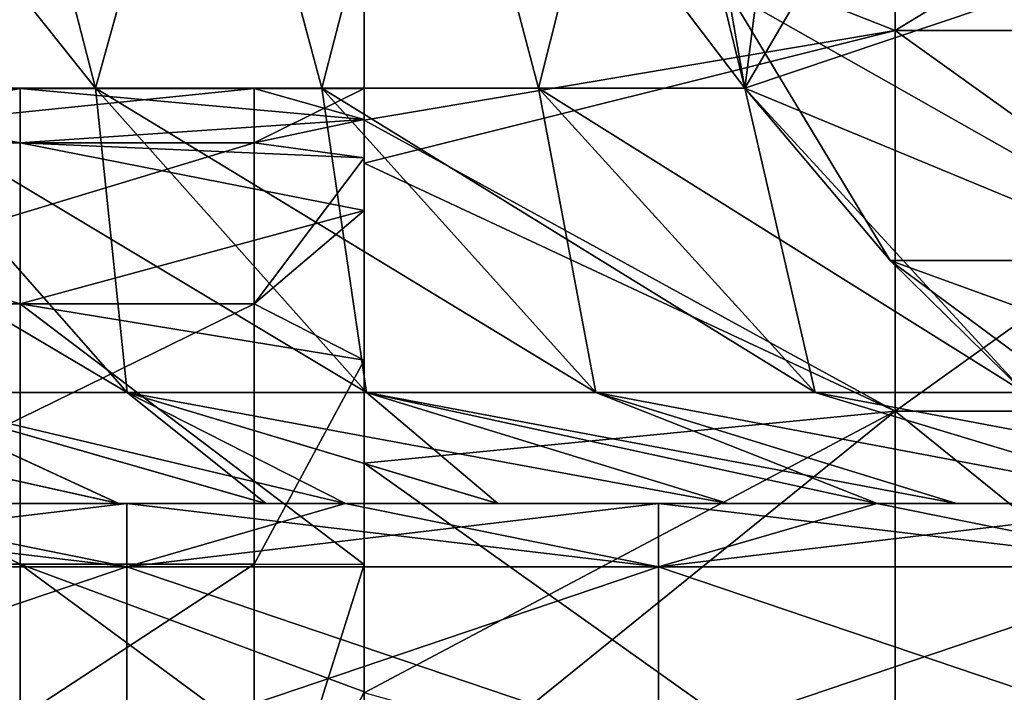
# Model space of a CAD drawing. Header units: inches. Extents: x -4.75 to 4.5, y 0 to 1.88.
# Tile 409 of 462: x 3.18 to 3.33, y 1.22 to 1.32. Entities that reach past the tile are written whole.
import ezdxf

# ---------------------------------------------------------------- set-up
doc = ezdxf.new("R2010")
doc.units = ezdxf.units.IN
doc.header["$LTSCALE"] = 101.851852
doc.header["$MEASUREMENT"] = 0
for name, color, linetype in [('114', 7, 'CONTINUOUS'), ('115', 7, 'CONTINUOUS'), ('116', 7, 'CONTINUOUS'), ('119', 7, 'CONTINUOUS'), ('120', 7, 'CONTINUOUS'), ('121', 7, 'CONTINUOUS'), ('4', 7, 'CONTINUOUS'), ('46', 7, 'CONTINUOUS'), ('5', 7, 'CONTINUOUS'), ('6', 7, 'CONTINUOUS'), ('61', 7, 'CONTINUOUS'), ('62', 7, 'CONTINUOUS')]:
    doc.layers.add(name, color=color, linetype=linetype)

msp = doc.modelspace()

# ---------------------------------------------------------------- linework, layer by layer
at = {"layer": '114', "color": 13, "linetype": 'Continuous', "true_color": 0xd67263}
for points in [[(3.19748, 1.25, 2.625), (3.15027, 1.25, 2.625), (3.1174, 1.24048, 2.67284), (3.19748, 1.25, 2.625)], [(3.19748, 1.24048, 2.67284), (3.19748, 1.25, 2.625), (3.1174, 1.24048, 2.67284), (3.19748, 1.24048, 2.67284)], [(3.27756, 1.25, 2.625), (3.23035, 1.25, 2.625), (3.19748, 1.24048, 2.67284), (3.27756, 1.25, 2.625)], [(3.27756, 1.24048, 2.67284), (3.27756, 1.25, 2.625), (3.19748, 1.24048, 2.67284), (3.27756, 1.24048, 2.67284)], [(3.23035, 1.25, 2.625), (3.19748, 1.25, 2.625), (3.19748, 1.24048, 2.67284), (3.23035, 1.25, 2.625)], [(3.35764, 1.25, 2.625), (3.31043, 1.25, 2.625), (3.27756, 1.24048, 2.67284), (3.35764, 1.25, 2.625)], [(3.35764, 1.24048, 2.67284), (3.35764, 1.25, 2.625), (3.27756, 1.24048, 2.67284), (3.35764, 1.24048, 2.67284)], [(3.31043, 1.25, 2.625), (3.27756, 1.25, 2.625), (3.27756, 1.24048, 2.67284), (3.31043, 1.25, 2.625)], [(3.19748, 1.21339, 2.71339), (3.19748, 1.24048, 2.67284), (3.1174, 1.21339, 2.71339), (3.19748, 1.21339, 2.71339)], [(3.1174, 1.21339, 2.71339), (3.19748, 1.24048, 2.67284), (3.1174, 1.24048, 2.67284), (3.1174, 1.21339, 2.71339)], [(3.27756, 1.21339, 2.71339), (3.27756, 1.24048, 2.67284), (3.19748, 1.21339, 2.71339), (3.27756, 1.21339, 2.71339)], [(3.19748, 1.21339, 2.71339), (3.27756, 1.24048, 2.67284), (3.19748, 1.24048, 2.67284), (3.19748, 1.21339, 2.71339)], [(3.35764, 1.21339, 2.71339), (3.35764, 1.24048, 2.67284), (3.27756, 1.21339, 2.71339), (3.35764, 1.21339, 2.71339)], [(3.27756, 1.21339, 2.71339), (3.35764, 1.24048, 2.67284), (3.27756, 1.24048, 2.67284), (3.27756, 1.21339, 2.71339)]]:
    msp.add_3dface(points, dxfattribs=at)
at = {"layer": '115', "color": 13, "linetype": 'Continuous', "true_color": 0xd67263}
for points in [[(3.17664, 1.375, 1.61257), (3.1429, 1.375, 1.67737), (3.19273, 1.31256, 1.61779), (3.17664, 1.375, 1.61257)], [(3.19273, 1.31256, 1.61779), (3.1429, 1.375, 1.67737), (3.15714, 1.31256, 1.68619), (3.19273, 1.31256, 1.61779)], [(3.21008, 1.375, 1.54492), (3.17664, 1.375, 1.61257), (3.19273, 1.31256, 1.61779), (3.21008, 1.375, 1.54492)], [(3.22684, 1.31256, 1.54864), (3.21008, 1.375, 1.54492), (3.19273, 1.31256, 1.61779), (3.22684, 1.31256, 1.54864)], [(3.24298, 1.375, 1.47461), (3.21008, 1.375, 1.54492), (3.22684, 1.31256, 1.54864), (3.24298, 1.375, 1.47461)], [(3.25945, 1.31256, 1.47877), (3.24298, 1.375, 1.47461), (3.22684, 1.31256, 1.54864), (3.25945, 1.31256, 1.47877)], [(3.27518, 1.375, 1.40164), (3.24298, 1.375, 1.47461), (3.29055, 1.31256, 1.40822), (3.27518, 1.375, 1.40164)], [(3.29055, 1.31256, 1.40822), (3.24298, 1.375, 1.47461), (3.25945, 1.31256, 1.47877), (3.29055, 1.31256, 1.40822)], [(3.15714, 1.31256, 1.68619), (3.12008, 1.31256, 1.75381), (3.19753, 1.26675, 1.70776), (3.15714, 1.31256, 1.68619)], [(3.12008, 1.31256, 1.75381), (3.16, 1.26675, 1.77624), (3.19753, 1.26675, 1.70776), (3.12008, 1.31256, 1.75381)], [(3.19273, 1.31256, 1.61779), (3.15714, 1.31256, 1.68619), (3.23357, 1.26675, 1.63849), (3.19273, 1.31256, 1.61779)], [(3.15714, 1.31256, 1.68619), (3.19753, 1.26675, 1.70776), (3.23357, 1.26675, 1.63849), (3.15714, 1.31256, 1.68619)], [(3.22684, 1.31256, 1.54864), (3.19273, 1.31256, 1.61779), (3.26812, 1.26675, 1.56845), (3.22684, 1.31256, 1.54864)], [(3.19273, 1.31256, 1.61779), (3.23357, 1.26675, 1.63849), (3.26812, 1.26675, 1.56845), (3.19273, 1.31256, 1.61779)], [(3.25945, 1.31256, 1.47877), (3.22684, 1.31256, 1.54864), (3.30114, 1.26675, 1.49769), (3.25945, 1.31256, 1.47877)], [(3.22684, 1.31256, 1.54864), (3.26812, 1.26675, 1.56845), (3.30114, 1.26675, 1.49769), (3.22684, 1.31256, 1.54864)], [(3.33264, 1.26675, 1.42623), (3.29055, 1.31256, 1.40822), (3.25945, 1.31256, 1.47877), (3.33264, 1.26675, 1.42623)], [(3.33264, 1.26675, 1.42623), (3.25945, 1.31256, 1.47877), (3.30114, 1.26675, 1.49769), (3.33264, 1.26675, 1.42623)], [(3.17374, 1.25, 1.87751), (3.19622, 1.25, 1.83907), (3.121, 1.26675, 1.8439), (3.17374, 1.25, 1.87751)], [(3.121, 1.26675, 1.8439), (3.19622, 1.25, 1.83907), (3.16, 1.26675, 1.77624), (3.121, 1.26675, 1.8439)], [(3.21836, 1.25, 1.80019), (3.2304, 1.25, 1.77852), (3.16, 1.26675, 1.77624), (3.21836, 1.25, 1.80019)], [(3.16, 1.26675, 1.77624), (3.2304, 1.25, 1.77852), (3.19753, 1.26675, 1.70776), (3.16, 1.26675, 1.77624)], [(3.19622, 1.25, 1.83907), (3.21836, 1.25, 1.80019), (3.16, 1.26675, 1.77624), (3.19622, 1.25, 1.83907)], [(3.2304, 1.25, 1.77852), (3.2533, 1.25, 1.73625), (3.19753, 1.26675, 1.70776), (3.2304, 1.25, 1.77852)], [(3.2533, 1.25, 1.73625), (3.28802, 1.25, 1.66912), (3.19753, 1.26675, 1.70776), (3.2533, 1.25, 1.73625)], [(3.19753, 1.26675, 1.70776), (3.28802, 1.25, 1.66912), (3.23357, 1.26675, 1.63849), (3.19753, 1.26675, 1.70776)], [(3.31048, 1.25, 1.62379), (3.32244, 1.25, 1.59904), (3.23357, 1.26675, 1.63849), (3.31048, 1.25, 1.62379)], [(3.28802, 1.25, 1.66912), (3.31048, 1.25, 1.62379), (3.23357, 1.26675, 1.63849), (3.28802, 1.25, 1.66912)], [(3.23357, 1.26675, 1.63849), (3.32244, 1.25, 1.59904), (3.26812, 1.26675, 1.56845), (3.23357, 1.26675, 1.63849)], [(3.32244, 1.25, 1.59904), (3.35646, 1.25, 1.52628), (3.26812, 1.26675, 1.56845), (3.32244, 1.25, 1.59904)], [(3.26812, 1.26675, 1.56845), (3.35646, 1.25, 1.52628), (3.30114, 1.26675, 1.49769), (3.26812, 1.26675, 1.56845)], [(3.35646, 1.25, 1.52628), (3.3901, 1.25, 1.45082), (3.30114, 1.26675, 1.49769), (3.35646, 1.25, 1.52628)], [(3.3901, 1.25, 1.45082), (3.33264, 1.26675, 1.42623), (3.30114, 1.26675, 1.49769), (3.3901, 1.25, 1.45082)]]:
    msp.add_3dface(points, dxfattribs=at)
at = {"layer": '116', "color": 13, "linetype": 'Continuous', "true_color": 0xd67263}
for points in [[(3.29851, 1.375, 1.35909), (3.27518, 1.375, 1.40164), (3.29055, 1.31256, 1.40822), (3.29851, 1.375, 1.35909)], [(3.32716, 1.375, 1.32431), (3.29851, 1.375, 1.35909), (3.29055, 1.31256, 1.40822), (3.32716, 1.375, 1.32431)], [(3.32716, 1.375, 1.32431), (3.29055, 1.31256, 1.40822), (3.33393, 1.32716, 1.331), (3.32716, 1.375, 1.32431)], [(3.33393, 1.32716, 1.331), (3.29055, 1.31256, 1.40822), (3.35321, 1.28661, 1.35004), (3.33393, 1.32716, 1.331)], [(3.29055, 1.31256, 1.40822), (3.33264, 1.26675, 1.42623), (3.35321, 1.28661, 1.35004), (3.29055, 1.31256, 1.40822)]]:
    msp.add_3dface(points, dxfattribs=at)
at = {"layer": '119', "color": 13, "linetype": 'Continuous', "true_color": 0xd67263}
for points in [[(3.29055, 1.31256, -1.40822), (3.27518, 1.375, -1.40164), (3.28799, 1.32716, -1.39641), (3.29055, 1.31256, -1.40822)], [(3.31244, 1.28661, -1.40808), (3.29055, 1.31256, -1.40822), (3.28799, 1.32716, -1.39641), (3.31244, 1.28661, -1.40808)], [(3.31244, 1.28661, -1.40808), (3.28799, 1.32716, -1.39641), (3.35954, 1.28661, -1.34389), (3.31244, 1.28661, -1.40808)], [(3.35954, 1.28661, -1.34389), (3.28799, 1.32716, -1.39641), (3.34106, 1.32716, -1.32407), (3.35954, 1.28661, -1.34389)], [(3.33264, 1.26675, -1.42623), (3.29055, 1.31256, -1.40822), (3.31244, 1.28661, -1.40808), (3.33264, 1.26675, -1.42623)], [(3.34904, 1.25952, -1.42555), (3.33264, 1.26675, -1.42623), (3.31244, 1.28661, -1.40808), (3.34904, 1.25952, -1.42555)], [(3.34904, 1.25952, -1.42555), (3.31244, 1.28661, -1.40808), (3.38718, 1.25952, -1.37356), (3.34904, 1.25952, -1.42555)], [(3.38718, 1.25952, -1.37356), (3.31244, 1.28661, -1.40808), (3.35954, 1.28661, -1.34389), (3.38718, 1.25952, -1.37356)]]:
    msp.add_3dface(points, dxfattribs=at)
at = {"layer": '120', "color": 13, "linetype": 'Continuous', "true_color": 0xd67263}
for points in [[(3.15714, 1.31256, -1.68619), (3.17664, 1.375, -1.61256), (3.19273, 1.31256, -1.61779), (3.15714, 1.31256, -1.68619)], [(3.17664, 1.375, -1.61256), (3.21009, 1.375, -1.54491), (3.19273, 1.31256, -1.61779), (3.17664, 1.375, -1.61256)], [(3.19273, 1.31256, -1.61779), (3.21009, 1.375, -1.54491), (3.22684, 1.31256, -1.54864), (3.19273, 1.31256, -1.61779)], [(3.21009, 1.375, -1.54491), (3.24298, 1.375, -1.47461), (3.22684, 1.31256, -1.54864), (3.21009, 1.375, -1.54491)], [(3.22684, 1.31256, -1.54864), (3.24298, 1.375, -1.47461), (3.25945, 1.31256, -1.47877), (3.22684, 1.31256, -1.54864)], [(3.24298, 1.375, -1.47461), (3.27518, 1.375, -1.40164), (3.25945, 1.31256, -1.47877), (3.24298, 1.375, -1.47461)], [(3.27518, 1.375, -1.40164), (3.29055, 1.31256, -1.40822), (3.25945, 1.31256, -1.47877), (3.27518, 1.375, -1.40164)], [(3.19753, 1.26675, -1.70776), (3.16, 1.26675, -1.77624), (3.12008, 1.31256, -1.75381), (3.19753, 1.26675, -1.70776)], [(3.19753, 1.26675, -1.70776), (3.12008, 1.31256, -1.75381), (3.15714, 1.31256, -1.68619), (3.19753, 1.26675, -1.70776)], [(3.19753, 1.26675, -1.70776), (3.15714, 1.31256, -1.68619), (3.19273, 1.31256, -1.61779), (3.19753, 1.26675, -1.70776)], [(3.23357, 1.26675, -1.63849), (3.19753, 1.26675, -1.70776), (3.19273, 1.31256, -1.61779), (3.23357, 1.26675, -1.63849)], [(3.23357, 1.26675, -1.63849), (3.19273, 1.31256, -1.61779), (3.22684, 1.31256, -1.54864), (3.23357, 1.26675, -1.63849)], [(3.26812, 1.26675, -1.56845), (3.23357, 1.26675, -1.63849), (3.22684, 1.31256, -1.54864), (3.26812, 1.26675, -1.56845)], [(3.26812, 1.26675, -1.56845), (3.22684, 1.31256, -1.54864), (3.25945, 1.31256, -1.47877), (3.26812, 1.26675, -1.56845)], [(3.29055, 1.31256, -1.40822), (3.30114, 1.26675, -1.49769), (3.25945, 1.31256, -1.47877), (3.29055, 1.31256, -1.40822)], [(3.30114, 1.26675, -1.49769), (3.26812, 1.26675, -1.56845), (3.25945, 1.31256, -1.47877), (3.30114, 1.26675, -1.49769)], [(3.29055, 1.31256, -1.40822), (3.33264, 1.26675, -1.42623), (3.30114, 1.26675, -1.49769), (3.29055, 1.31256, -1.40822)], [(3.19625, 1.25, -1.83902), (3.17377, 1.25, -1.87744), (3.121, 1.26675, -1.8439), (3.19625, 1.25, -1.83902)], [(3.16, 1.26675, -1.77624), (3.19625, 1.25, -1.83902), (3.121, 1.26675, -1.8439), (3.16, 1.26675, -1.77624)], [(3.21838, 1.25, -1.80014), (3.19625, 1.25, -1.83902), (3.16, 1.26675, -1.77624), (3.21838, 1.25, -1.80014)], [(3.19753, 1.26675, -1.70776), (3.21838, 1.25, -1.80014), (3.16, 1.26675, -1.77624), (3.19753, 1.26675, -1.70776)], [(3.2304, 1.25, -1.77852), (3.21838, 1.25, -1.80014), (3.19753, 1.26675, -1.70776), (3.2304, 1.25, -1.77852)], [(3.25332, 1.25, -1.73622), (3.2304, 1.25, -1.77852), (3.19753, 1.26675, -1.70776), (3.25332, 1.25, -1.73622)], [(3.23357, 1.26675, -1.63849), (3.25332, 1.25, -1.73622), (3.19753, 1.26675, -1.70776), (3.23357, 1.26675, -1.63849)], [(3.31048, 1.25, -1.62379), (3.28803, 1.25, -1.6691), (3.23357, 1.26675, -1.63849), (3.31048, 1.25, -1.62379)], [(3.26812, 1.26675, -1.56845), (3.31048, 1.25, -1.62379), (3.23357, 1.26675, -1.63849), (3.26812, 1.26675, -1.56845)], [(3.28803, 1.25, -1.6691), (3.25332, 1.25, -1.73622), (3.23357, 1.26675, -1.63849), (3.28803, 1.25, -1.6691)], [(3.35646, 1.25, -1.52627), (3.32244, 1.25, -1.59904), (3.26812, 1.26675, -1.56845), (3.35646, 1.25, -1.52627)], [(3.30114, 1.26675, -1.49769), (3.35646, 1.25, -1.52627), (3.26812, 1.26675, -1.56845), (3.30114, 1.26675, -1.49769)], [(3.32244, 1.25, -1.59904), (3.31048, 1.25, -1.62379), (3.26812, 1.26675, -1.56845), (3.32244, 1.25, -1.59904)], [(3.33264, 1.26675, -1.42623), (3.35646, 1.25, -1.52627), (3.30114, 1.26675, -1.49769), (3.33264, 1.26675, -1.42623)]]:
    msp.add_3dface(points, dxfattribs=at)
at = {"layer": '121', "color": 13, "linetype": 'Continuous', "true_color": 0xd67263}
for points in [[(3.1174, 1.25, -2.625), (3.15027, 1.25, -2.625), (3.19748, 1.24048, -2.67284), (3.1174, 1.25, -2.625)], [(3.1174, 1.25, -2.625), (3.19748, 1.24048, -2.67284), (3.1174, 1.24048, -2.67284), (3.1174, 1.25, -2.625)], [(3.15027, 1.25, -2.625), (3.19748, 1.25, -2.625), (3.19748, 1.24048, -2.67284), (3.15027, 1.25, -2.625)], [(3.19748, 1.25, -2.625), (3.23035, 1.25, -2.625), (3.27756, 1.24048, -2.67284), (3.19748, 1.25, -2.625)], [(3.19748, 1.25, -2.625), (3.27756, 1.24048, -2.67284), (3.19748, 1.24048, -2.67284), (3.19748, 1.25, -2.625)], [(3.23035, 1.25, -2.625), (3.27756, 1.25, -2.625), (3.27756, 1.24048, -2.67284), (3.23035, 1.25, -2.625)], [(3.27756, 1.25, -2.625), (3.31043, 1.25, -2.625), (3.35764, 1.24048, -2.67284), (3.27756, 1.25, -2.625)], [(3.27756, 1.25, -2.625), (3.35764, 1.24048, -2.67284), (3.27756, 1.24048, -2.67284), (3.27756, 1.25, -2.625)], [(3.31043, 1.25, -2.625), (3.35764, 1.25, -2.625), (3.35764, 1.24048, -2.67284), (3.31043, 1.25, -2.625)], [(3.19748, 1.24048, -2.67284), (3.19748, 1.21339, -2.71339), (3.1174, 1.24048, -2.67284), (3.19748, 1.24048, -2.67284)], [(3.1174, 1.24048, -2.67284), (3.19748, 1.21339, -2.71339), (3.1174, 1.21339, -2.71339), (3.1174, 1.24048, -2.67284)], [(3.27756, 1.24048, -2.67284), (3.27756, 1.21339, -2.71339), (3.19748, 1.24048, -2.67284), (3.27756, 1.24048, -2.67284)], [(3.19748, 1.24048, -2.67284), (3.27756, 1.21339, -2.71339), (3.19748, 1.21339, -2.71339), (3.19748, 1.24048, -2.67284)], [(3.35764, 1.24048, -2.67284), (3.35764, 1.21339, -2.71339), (3.27756, 1.24048, -2.67284), (3.35764, 1.24048, -2.67284)], [(3.27756, 1.24048, -2.67284), (3.35764, 1.21339, -2.71339), (3.27756, 1.21339, -2.71339), (3.27756, 1.24048, -2.67284)]]:
    msp.add_3dface(points, dxfattribs=at)
at = {"layer": '4', "color": 13, "linetype": 'Continuous', "true_color": 0xd67263}
for points in [[(3.2332, 1.30092, -0.10685), (3.2332, 1.30092, -0.17895), (3.2332, 1.38174, -0.1519), (3.2332, 1.30092, -0.10685)], [(3.2332, 1.381, -0.07248), (3.2332, 1.30092, -0.10685), (3.2332, 1.38174, -0.1519), (3.2332, 1.381, -0.07248)], [(3.2332, 1.38174, -0.1519), (3.2332, 1.30092, -0.17895), (3.2332, 1.35273, -0.19375), (3.2332, 1.38174, -0.1519)], [(3.2332, 1.30092, 0.42895), (3.2332, 1.30092, 0.35685), (3.2332, 1.38174, 0.4019), (3.2332, 1.30092, 0.42895)], [(3.2332, 1.38174, 0.4019), (3.2332, 1.30092, 0.35685), (3.2332, 1.381, 0.32248), (3.2332, 1.38174, 0.4019)], [(3.2332, 1.35273, 0.44375), (3.2332, 1.30092, 0.42895), (3.2332, 1.38174, 0.4019), (3.2332, 1.35273, 0.44375)], [(3.2332, 1.30207, 0.03716), (3.2332, 1.30092, -0.03474), (3.2332, 1.381, 0.00651), (3.2332, 1.30207, 0.03716)], [(3.2332, 1.30782, 0.06607), (3.2332, 1.30207, 0.03716), (3.2332, 1.381, 0.0855), (3.2332, 1.30782, 0.06607)], [(3.2332, 1.381, 0.0855), (3.2332, 1.30207, 0.03716), (3.2332, 1.381, 0.00651), (3.2332, 1.381, 0.0855)], [(3.2332, 1.30092, -0.03474), (3.2332, 1.30092, -0.10685), (3.2332, 1.381, -0.07248), (3.2332, 1.30092, -0.03474)], [(3.2332, 1.381, 0.00651), (3.2332, 1.30092, -0.03474), (3.2332, 1.381, -0.07248), (3.2332, 1.381, 0.00651)], [(3.2332, 1.3125, 0.125), (3.2332, 1.30782, 0.06607), (3.2332, 1.381, 0.0855), (3.2332, 1.3125, 0.125)], [(3.2332, 1.30782, 0.18393), (3.2332, 1.3125, 0.125), (3.2332, 1.381, 0.1645), (3.2332, 1.30782, 0.18393)], [(3.2332, 1.381, 0.1645), (3.2332, 1.3125, 0.125), (3.2332, 1.381, 0.0855), (3.2332, 1.381, 0.1645)], [(3.2332, 1.30207, 0.21284), (3.2332, 1.30782, 0.18393), (3.2332, 1.381, 0.24349), (3.2332, 1.30207, 0.21284)], [(3.2332, 1.381, 0.24349), (3.2332, 1.30782, 0.18393), (3.2332, 1.381, 0.1645), (3.2332, 1.381, 0.24349)], [(3.2332, 1.30092, 0.28474), (3.2332, 1.30207, 0.21284), (3.2332, 1.381, 0.24349), (3.2332, 1.30092, 0.28474)], [(3.2332, 1.30092, 0.35685), (3.2332, 1.30092, 0.28474), (3.2332, 1.381, 0.32248), (3.2332, 1.30092, 0.35685)], [(3.2332, 1.381, 0.32248), (3.2332, 1.30092, 0.28474), (3.2332, 1.381, 0.24349), (3.2332, 1.381, 0.32248)], [(3.2332, 1.30092, -0.17895), (3.2332, 1.30127, -0.25142), (3.2332, 1.35273, -0.19375), (3.2332, 1.30092, -0.17895)], [(3.2332, 1.30127, -0.25142), (3.2332, 1.30774, -0.24507), (3.2332, 1.35273, -0.19375), (3.2332, 1.30127, -0.25142)], [(3.2332, 1.30774, 0.49507), (3.2332, 1.30092, 0.42895), (3.2332, 1.35273, 0.44375), (3.2332, 1.30774, 0.49507)], [(3.2332, 1.30127, 0.50142), (3.2332, 1.30092, 0.42895), (3.2332, 1.30774, 0.49507), (3.2332, 1.30127, 0.50142)], [(3.2332, 1.30207, 0.03716), (3.2332, 1.29415, 0.0092), (3.2332, 1.30092, -0.03474), (3.2332, 1.30207, 0.03716)], [(3.2332, 1.30207, 0.21284), (3.2332, 1.30092, 0.28474), (3.2332, 1.29415, 0.2408), (3.2332, 1.30207, 0.21284)], [(3.2332, 1.22084, -0.2489), (3.2332, 1.2215, -0.31476), (3.2332, 1.30127, -0.25142), (3.2332, 1.22084, -0.2489)], [(3.2332, 1.30092, -0.17895), (3.2332, 1.22084, -0.2489), (3.2332, 1.30127, -0.25142), (3.2332, 1.30092, -0.17895)], [(3.2332, 1.2215, -0.31476), (3.2332, 1.25608, -0.29038), (3.2332, 1.30127, -0.25142), (3.2332, 1.2215, -0.31476)], [(3.2332, 1.30092, 0.42895), (3.2332, 1.30127, 0.50142), (3.2332, 1.22084, 0.43388), (3.2332, 1.30092, 0.42895)], [(3.2332, 1.30127, 0.50142), (3.2332, 1.25608, 0.54038), (3.2332, 1.22084, 0.4989), (3.2332, 1.30127, 0.50142)], [(3.2332, 1.22084, 0.43388), (3.2332, 1.30127, 0.50142), (3.2332, 1.22084, 0.4989), (3.2332, 1.22084, 0.43388)], [(3.2332, 1.22168, -0.11967), (3.2332, 1.22084, -0.18388), (3.2332, 1.30092, -0.17895), (3.2332, 1.22168, -0.11967)], [(3.2332, 1.24083, -0.09544), (3.2332, 1.22168, -0.11967), (3.2332, 1.30092, -0.10685), (3.2332, 1.24083, -0.09544)], [(3.2332, 1.30092, -0.10685), (3.2332, 1.22168, -0.11967), (3.2332, 1.30092, -0.17895), (3.2332, 1.30092, -0.10685)], [(3.2332, 1.22084, -0.18388), (3.2332, 1.22084, -0.2489), (3.2332, 1.30092, -0.17895), (3.2332, 1.22084, -0.18388)], [(3.2332, 1.27161, -0.04528), (3.2332, 1.24083, -0.09544), (3.2332, 1.30092, -0.03474), (3.2332, 1.27161, -0.04528)], [(3.2332, 1.30092, -0.03474), (3.2332, 1.24083, -0.09544), (3.2332, 1.30092, -0.10685), (3.2332, 1.30092, -0.03474)], [(3.2332, 1.29415, 0.0092), (3.2332, 1.27161, -0.04528), (3.2332, 1.30092, -0.03474), (3.2332, 1.29415, 0.0092)], [(3.2332, 1.30092, 0.28474), (3.2332, 1.30092, 0.35685), (3.2332, 1.27161, 0.29528), (3.2332, 1.30092, 0.28474)], [(3.2332, 1.29415, 0.2408), (3.2332, 1.30092, 0.28474), (3.2332, 1.27161, 0.29528), (3.2332, 1.29415, 0.2408)], [(3.2332, 1.30092, 0.35685), (3.2332, 1.30092, 0.42895), (3.2332, 1.22168, 0.36967), (3.2332, 1.30092, 0.35685)], [(3.2332, 1.27161, 0.29528), (3.2332, 1.30092, 0.35685), (3.2332, 1.24083, 0.34544), (3.2332, 1.27161, 0.29528)], [(3.2332, 1.24083, 0.34544), (3.2332, 1.30092, 0.35685), (3.2332, 1.22168, 0.36967), (3.2332, 1.24083, 0.34544)], [(3.2332, 1.22168, 0.36967), (3.2332, 1.30092, 0.42895), (3.2332, 1.22084, 0.43388), (3.2332, 1.22168, 0.36967)], [(3.2332, 1.22084, 0.4989), (3.2332, 1.25608, 0.54038), (3.2332, 1.2215, 0.56476), (3.2332, 1.22084, 0.4989)], [(3.2332, 1.22168, -0.11967), (3.2332, 1.20271, -0.14009), (3.2332, 1.22084, -0.18388), (3.2332, 1.22168, -0.11967)], [(3.2332, 1.22168, 0.36967), (3.2332, 1.22084, 0.43388), (3.2332, 1.20271, 0.39009), (3.2332, 1.22168, 0.36967)]]:
    msp.add_3dface(points, dxfattribs=at)
at = {"layer": '46', "color": 13, "linetype": 'Continuous', "true_color": 0xd67263}
for points in [[(3.15027, 1.25, -2.625), (3.15027, 1.25, -2.54624), (3.19748, 1.25, -2.625), (3.15027, 1.25, -2.625)], [(3.15027, 1.25, -2.54624), (3.15027, 1.25, -2.46747), (3.23035, 1.25, -2.47104), (3.15027, 1.25, -2.54624)], [(3.19748, 1.25, -2.625), (3.15027, 1.25, -2.54624), (3.23035, 1.25, -2.625), (3.19748, 1.25, -2.625)], [(3.23035, 1.25, -2.625), (3.15027, 1.25, -2.54624), (3.23035, 1.25, -2.54802), (3.23035, 1.25, -2.625)], [(3.23035, 1.25, -2.54802), (3.15027, 1.25, -2.54624), (3.23035, 1.25, -2.47104), (3.23035, 1.25, -2.54802)], [(3.15027, 1.25, -2.46747), (3.15027, 1.25, -2.38871), (3.23035, 1.25, -2.39406), (3.15027, 1.25, -2.46747)], [(3.23035, 1.25, -2.47104), (3.15027, 1.25, -2.46747), (3.23035, 1.25, -2.39406), (3.23035, 1.25, -2.47104)], [(3.15027, 1.25, -2.38871), (3.15027, 1.25, -2.30995), (3.23035, 1.25, -2.31709), (3.15027, 1.25, -2.38871)], [(3.23035, 1.25, -2.39406), (3.15027, 1.25, -2.38871), (3.23035, 1.25, -2.31709), (3.23035, 1.25, -2.39406)], [(3.15027, 1.25, -2.30995), (3.15027, 1.25, -2.23118), (3.23035, 1.25, -2.24011), (3.15027, 1.25, -2.30995)], [(3.23035, 1.25, -2.31709), (3.15027, 1.25, -2.30995), (3.23035, 1.25, -2.24011), (3.23035, 1.25, -2.31709)], [(3.15027, 1.25, -2.23118), (3.15027, 1.25, -2.15242), (3.23035, 1.25, -2.16313), (3.15027, 1.25, -2.23118)], [(3.23035, 1.25, -2.24011), (3.15027, 1.25, -2.23118), (3.23035, 1.25, -2.16313), (3.23035, 1.25, -2.24011)], [(3.15027, 1.25, -2.15242), (3.15027, 1.25, -2.07366), (3.23035, 1.25, -2.08615), (3.15027, 1.25, -2.15242)], [(3.23035, 1.25, -2.16313), (3.15027, 1.25, -2.15242), (3.23035, 1.25, -2.08615), (3.23035, 1.25, -2.16313)], [(3.15027, 1.25, -2.07366), (3.15027, 1.25, -1.99489), (3.23035, 1.25, -2.00917), (3.15027, 1.25, -2.07366)], [(3.23035, 1.25, -2.08615), (3.15027, 1.25, -2.07366), (3.23035, 1.25, -2.00917), (3.23035, 1.25, -2.08615)], [(3.15027, 1.25, -1.99489), (3.15046, 1.25, -1.91635), (3.23035, 1.25, -1.93219), (3.15027, 1.25, -1.99489)], [(3.23035, 1.25, -2.00917), (3.15027, 1.25, -1.99489), (3.23035, 1.25, -1.93219), (3.23035, 1.25, -2.00917)], [(3.23035, 1.25, 2.54802), (3.23035, 1.25, 2.47104), (3.15027, 1.25, 2.54624), (3.23035, 1.25, 2.54802)], [(3.19748, 1.25, 2.625), (3.23035, 1.25, 2.54802), (3.15027, 1.25, 2.625), (3.19748, 1.25, 2.625)], [(3.15027, 1.25, 2.625), (3.23035, 1.25, 2.54802), (3.15027, 1.25, 2.54624), (3.15027, 1.25, 2.625)], [(3.23035, 1.25, 2.47104), (3.23035, 1.25, 2.39406), (3.15027, 1.25, 2.46747), (3.23035, 1.25, 2.47104)], [(3.15027, 1.25, 2.54624), (3.23035, 1.25, 2.47104), (3.15027, 1.25, 2.46747), (3.15027, 1.25, 2.54624)], [(3.23035, 1.25, 2.39406), (3.23035, 1.25, 2.31709), (3.15027, 1.25, 2.38871), (3.23035, 1.25, 2.39406)], [(3.15027, 1.25, 2.46747), (3.23035, 1.25, 2.39406), (3.15027, 1.25, 2.38871), (3.15027, 1.25, 2.46747)], [(3.23035, 1.25, 2.31709), (3.23035, 1.25, 2.24011), (3.15027, 1.25, 2.30995), (3.23035, 1.25, 2.31709)], [(3.15027, 1.25, 2.38871), (3.23035, 1.25, 2.31709), (3.15027, 1.25, 2.30995), (3.15027, 1.25, 2.38871)], [(3.23035, 1.25, 2.24011), (3.23035, 1.25, 2.16313), (3.15027, 1.25, 2.23118), (3.23035, 1.25, 2.24011)], [(3.15027, 1.25, 2.30995), (3.23035, 1.25, 2.24011), (3.15027, 1.25, 2.23118), (3.15027, 1.25, 2.30995)], [(3.23035, 1.25, 2.16313), (3.23035, 1.25, 2.08615), (3.15027, 1.25, 2.15242), (3.23035, 1.25, 2.16313)], [(3.15027, 1.25, 2.23118), (3.23035, 1.25, 2.16313), (3.15027, 1.25, 2.15242), (3.15027, 1.25, 2.23118)], [(3.23035, 1.25, 2.08615), (3.23035, 1.25, 2.00917), (3.15027, 1.25, 2.07366), (3.23035, 1.25, 2.08615)], [(3.15027, 1.25, 2.15242), (3.23035, 1.25, 2.08615), (3.15027, 1.25, 2.07366), (3.15027, 1.25, 2.15242)], [(3.23035, 1.25, 2.00917), (3.23035, 1.25, 1.93219), (3.15027, 1.25, 1.99489), (3.23035, 1.25, 2.00917)], [(3.15027, 1.25, 2.07366), (3.23035, 1.25, 2.00917), (3.15027, 1.25, 1.99489), (3.15027, 1.25, 2.07366)], [(3.15027, 1.25, 1.99489), (3.23035, 1.25, 1.93219), (3.15045, 1.25, 1.91635), (3.15027, 1.25, 1.99489)], [(3.23035, 1.25, 1.93219), (3.23035, 1.25, 1.85521), (3.15045, 1.25, 1.91635), (3.23035, 1.25, 1.93219)], [(3.15045, 1.25, 1.91635), (3.23035, 1.25, 1.85521), (3.17374, 1.25, 1.87751), (3.15045, 1.25, 1.91635)], [(3.15046, 1.25, -1.91635), (3.17377, 1.25, -1.87744), (3.23035, 1.25, -1.93219), (3.15046, 1.25, -1.91635)], [(3.17374, 1.25, 1.87751), (3.23035, 1.25, 1.85521), (3.19622, 1.25, 1.83907), (3.17374, 1.25, 1.87751)], [(3.23035, 1.25, -1.93219), (3.17377, 1.25, -1.87744), (3.23035, 1.25, -1.85522), (3.23035, 1.25, -1.93219)], [(3.23035, 1.25, -1.85522), (3.17377, 1.25, -1.87744), (3.19625, 1.25, -1.83902), (3.23035, 1.25, -1.85522)], [(3.19622, 1.25, 1.83907), (3.23035, 1.25, 1.85521), (3.21836, 1.25, 1.80019), (3.19622, 1.25, 1.83907)], [(3.21838, 1.25, -1.80014), (3.23035, 1.25, -1.85522), (3.19625, 1.25, -1.83902), (3.21838, 1.25, -1.80014)], [(3.23035, 1.25, 2.625), (3.23035, 1.25, 2.54802), (3.19748, 1.25, 2.625), (3.23035, 1.25, 2.625)], [(3.23035, 1.25, 1.85521), (3.2304, 1.25, 1.77852), (3.21836, 1.25, 1.80019), (3.23035, 1.25, 1.85521)], [(3.2304, 1.25, -1.77852), (3.23035, 1.25, -1.85522), (3.21838, 1.25, -1.80014), (3.2304, 1.25, -1.77852)], [(3.31043, 1.25, -1.8546), (3.31043, 1.25, -1.93164), (3.23035, 1.25, -1.85522), (3.31043, 1.25, -1.8546)], [(3.31043, 1.25, -1.8546), (3.23035, 1.25, -1.85522), (3.2304, 1.25, -1.77852), (3.31043, 1.25, -1.8546)], [(3.31043, 1.25, -1.93164), (3.31043, 1.25, -2.00868), (3.23035, 1.25, -1.93219), (3.31043, 1.25, -1.93164)], [(3.31043, 1.25, -1.93164), (3.23035, 1.25, -1.93219), (3.23035, 1.25, -1.85522), (3.31043, 1.25, -1.93164)], [(3.31043, 1.25, -2.00868), (3.31043, 1.25, -2.08572), (3.23035, 1.25, -2.00917), (3.31043, 1.25, -2.00868)], [(3.31043, 1.25, -2.00868), (3.23035, 1.25, -2.00917), (3.23035, 1.25, -1.93219), (3.31043, 1.25, -2.00868)], [(3.31043, 1.25, -2.08572), (3.31043, 1.25, -2.16276), (3.23035, 1.25, -2.08615), (3.31043, 1.25, -2.08572)], [(3.31043, 1.25, -2.08572), (3.23035, 1.25, -2.08615), (3.23035, 1.25, -2.00917), (3.31043, 1.25, -2.08572)], [(3.31043, 1.25, -2.16276), (3.31043, 1.25, -2.2398), (3.23035, 1.25, -2.16313), (3.31043, 1.25, -2.16276)], [(3.31043, 1.25, -2.16276), (3.23035, 1.25, -2.16313), (3.23035, 1.25, -2.08615), (3.31043, 1.25, -2.16276)], [(3.31043, 1.25, -2.2398), (3.31043, 1.25, -2.31684), (3.23035, 1.25, -2.24011), (3.31043, 1.25, -2.2398)], [(3.31043, 1.25, -2.2398), (3.23035, 1.25, -2.24011), (3.23035, 1.25, -2.16313), (3.31043, 1.25, -2.2398)], [(3.31043, 1.25, -2.31684), (3.31043, 1.25, -2.39388), (3.23035, 1.25, -2.31709), (3.31043, 1.25, -2.31684)], [(3.31043, 1.25, -2.31684), (3.23035, 1.25, -2.31709), (3.23035, 1.25, -2.24011), (3.31043, 1.25, -2.31684)], [(3.31043, 1.25, -2.39388), (3.31043, 1.25, -2.47092), (3.23035, 1.25, -2.39406), (3.31043, 1.25, -2.39388)], [(3.31043, 1.25, -2.39388), (3.23035, 1.25, -2.39406), (3.23035, 1.25, -2.31709), (3.31043, 1.25, -2.39388)], [(3.31043, 1.25, -2.47092), (3.31043, 1.25, -2.54796), (3.23035, 1.25, -2.47104), (3.31043, 1.25, -2.47092)], [(3.31043, 1.25, -2.47092), (3.23035, 1.25, -2.47104), (3.23035, 1.25, -2.39406), (3.31043, 1.25, -2.47092)], [(3.31043, 1.25, -2.54796), (3.31043, 1.25, -2.625), (3.23035, 1.25, -2.54802), (3.31043, 1.25, -2.54796)], [(3.31043, 1.25, -2.54796), (3.23035, 1.25, -2.54802), (3.23035, 1.25, -2.47104), (3.31043, 1.25, -2.54796)], [(3.23035, 1.25, -2.54802), (3.31043, 1.25, -2.625), (3.27756, 1.25, -2.625), (3.23035, 1.25, -2.54802)], [(3.23035, 1.25, -2.625), (3.23035, 1.25, -2.54802), (3.27756, 1.25, -2.625), (3.23035, 1.25, -2.625)], [(3.31043, 1.25, 2.54796), (3.31043, 1.25, 2.47092), (3.23035, 1.25, 2.47104), (3.31043, 1.25, 2.54796)], [(3.27756, 1.25, 2.625), (3.31043, 1.25, 2.54796), (3.23035, 1.25, 2.625), (3.27756, 1.25, 2.625)], [(3.23035, 1.25, 2.625), (3.31043, 1.25, 2.54796), (3.23035, 1.25, 2.54802), (3.23035, 1.25, 2.625)], [(3.23035, 1.25, 2.54802), (3.31043, 1.25, 2.54796), (3.23035, 1.25, 2.47104), (3.23035, 1.25, 2.54802)], [(3.31043, 1.25, 2.47092), (3.31043, 1.25, 2.39388), (3.23035, 1.25, 2.39406), (3.31043, 1.25, 2.47092)], [(3.23035, 1.25, 2.47104), (3.31043, 1.25, 2.47092), (3.23035, 1.25, 2.39406), (3.23035, 1.25, 2.47104)], [(3.31043, 1.25, 2.39388), (3.31043, 1.25, 2.31684), (3.23035, 1.25, 2.31709), (3.31043, 1.25, 2.39388)], [(3.23035, 1.25, 2.39406), (3.31043, 1.25, 2.39388), (3.23035, 1.25, 2.31709), (3.23035, 1.25, 2.39406)], [(3.31043, 1.25, 2.31684), (3.31043, 1.25, 2.2398), (3.23035, 1.25, 2.24011), (3.31043, 1.25, 2.31684)], [(3.23035, 1.25, 2.31709), (3.31043, 1.25, 2.31684), (3.23035, 1.25, 2.24011), (3.23035, 1.25, 2.31709)], [(3.31043, 1.25, 2.2398), (3.31043, 1.25, 2.16276), (3.23035, 1.25, 2.16313), (3.31043, 1.25, 2.2398)], [(3.23035, 1.25, 2.24011), (3.31043, 1.25, 2.2398), (3.23035, 1.25, 2.16313), (3.23035, 1.25, 2.24011)], [(3.31043, 1.25, 2.16276), (3.31043, 1.25, 2.08572), (3.23035, 1.25, 2.08615), (3.31043, 1.25, 2.16276)], [(3.23035, 1.25, 2.16313), (3.31043, 1.25, 2.16276), (3.23035, 1.25, 2.08615), (3.23035, 1.25, 2.16313)], [(3.31043, 1.25, 2.08572), (3.31043, 1.25, 2.00868), (3.23035, 1.25, 2.00917), (3.31043, 1.25, 2.08572)], [(3.23035, 1.25, 2.08615), (3.31043, 1.25, 2.08572), (3.23035, 1.25, 2.00917), (3.23035, 1.25, 2.08615)], [(3.31043, 1.25, 2.00868), (3.31043, 1.25, 1.93164), (3.23035, 1.25, 1.93219), (3.31043, 1.25, 2.00868)], [(3.23035, 1.25, 2.00917), (3.31043, 1.25, 2.00868), (3.23035, 1.25, 1.93219), (3.23035, 1.25, 2.00917)], [(3.31043, 1.25, 1.93164), (3.31043, 1.25, 1.8546), (3.23035, 1.25, 1.85521), (3.31043, 1.25, 1.93164)], [(3.23035, 1.25, 1.93219), (3.31043, 1.25, 1.93164), (3.23035, 1.25, 1.85521), (3.23035, 1.25, 1.93219)], [(3.23035, 1.25, 1.85521), (3.31043, 1.25, 1.8546), (3.2304, 1.25, 1.77852), (3.23035, 1.25, 1.85521)], [(3.31043, 1.25, -1.77756), (3.31043, 1.25, -1.8546), (3.2304, 1.25, -1.77852), (3.31043, 1.25, -1.77756)], [(3.31043, 1.25, -1.77756), (3.2304, 1.25, -1.77852), (3.25332, 1.25, -1.73622), (3.31043, 1.25, -1.77756)], [(3.31043, 1.25, 1.8546), (3.31043, 1.25, 1.77756), (3.2304, 1.25, 1.77852), (3.31043, 1.25, 1.8546)], [(3.2304, 1.25, 1.77852), (3.31043, 1.25, 1.77756), (3.2533, 1.25, 1.73625), (3.2304, 1.25, 1.77852)], [(3.31043, 1.25, 1.77756), (3.31043, 1.25, 1.70052), (3.2533, 1.25, 1.73625), (3.31043, 1.25, 1.77756)], [(3.2533, 1.25, 1.73625), (3.31043, 1.25, 1.70052), (3.28802, 1.25, 1.66912), (3.2533, 1.25, 1.73625)], [(3.31043, 1.25, -1.70052), (3.31043, 1.25, -1.77756), (3.25332, 1.25, -1.73622), (3.31043, 1.25, -1.70052)], [(3.31043, 1.25, -1.70052), (3.25332, 1.25, -1.73622), (3.28803, 1.25, -1.6691), (3.31043, 1.25, -1.70052)], [(3.31043, 1.25, 2.625), (3.31043, 1.25, 2.54796), (3.27756, 1.25, 2.625), (3.31043, 1.25, 2.625)], [(3.31043, 1.25, 1.70052), (3.31048, 1.25, 1.62379), (3.28802, 1.25, 1.66912), (3.31043, 1.25, 1.70052)], [(3.31048, 1.25, -1.62379), (3.31043, 1.25, -1.70052), (3.28803, 1.25, -1.6691), (3.31048, 1.25, -1.62379)], [(3.39051, 1.25, 2.54668), (3.39051, 1.25, 2.46836), (3.31043, 1.25, 2.47092), (3.39051, 1.25, 2.54668)], [(3.35764, 1.25, 2.625), (3.39051, 1.25, 2.54668), (3.31043, 1.25, 2.625), (3.35764, 1.25, 2.625)], [(3.31043, 1.25, 2.625), (3.39051, 1.25, 2.54668), (3.31043, 1.25, 2.54796), (3.31043, 1.25, 2.625)], [(3.31043, 1.25, 2.54796), (3.39051, 1.25, 2.54668), (3.31043, 1.25, 2.47092), (3.31043, 1.25, 2.54796)], [(3.39051, 1.25, 2.46836), (3.39051, 1.25, 2.39004), (3.31043, 1.25, 2.39388), (3.39051, 1.25, 2.46836)], [(3.31043, 1.25, 2.47092), (3.39051, 1.25, 2.46836), (3.31043, 1.25, 2.39388), (3.31043, 1.25, 2.47092)], [(3.39051, 1.25, 2.39004), (3.39051, 1.25, 2.31172), (3.31043, 1.25, 2.31684), (3.39051, 1.25, 2.39004)], [(3.31043, 1.25, 2.39388), (3.39051, 1.25, 2.39004), (3.31043, 1.25, 2.31684), (3.31043, 1.25, 2.39388)], [(3.39051, 1.25, 2.31172), (3.39051, 1.25, 2.2334), (3.31043, 1.25, 2.2398), (3.39051, 1.25, 2.31172)], [(3.31043, 1.25, 2.31684), (3.39051, 1.25, 2.31172), (3.31043, 1.25, 2.2398), (3.31043, 1.25, 2.31684)], [(3.39051, 1.25, 2.2334), (3.39051, 1.25, 2.15509), (3.31043, 1.25, 2.16276), (3.39051, 1.25, 2.2334)], [(3.31043, 1.25, 2.2398), (3.39051, 1.25, 2.2334), (3.31043, 1.25, 2.16276), (3.31043, 1.25, 2.2398)], [(3.39051, 1.25, 2.15509), (3.39051, 1.25, 2.07677), (3.31043, 1.25, 2.08572), (3.39051, 1.25, 2.15509)], [(3.31043, 1.25, 2.16276), (3.39051, 1.25, 2.15509), (3.31043, 1.25, 2.08572), (3.31043, 1.25, 2.16276)], [(3.39051, 1.25, 2.07677), (3.39051, 1.25, 1.99845), (3.31043, 1.25, 2.00868), (3.39051, 1.25, 2.07677)], [(3.31043, 1.25, 2.08572), (3.39051, 1.25, 2.07677), (3.31043, 1.25, 2.00868), (3.31043, 1.25, 2.08572)], [(3.39051, 1.25, 1.99845), (3.39051, 1.25, 1.92013), (3.31043, 1.25, 1.93164), (3.39051, 1.25, 1.99845)], [(3.31043, 1.25, 2.00868), (3.39051, 1.25, 1.99845), (3.31043, 1.25, 1.93164), (3.31043, 1.25, 2.00868)], [(3.39051, 1.25, 1.92013), (3.39051, 1.25, 1.84181), (3.31043, 1.25, 1.8546), (3.39051, 1.25, 1.92013)], [(3.31043, 1.25, 1.93164), (3.39051, 1.25, 1.92013), (3.31043, 1.25, 1.8546), (3.31043, 1.25, 1.93164)], [(3.39051, 1.25, 1.84181), (3.39051, 1.25, 1.76349), (3.31043, 1.25, 1.77756), (3.39051, 1.25, 1.84181)], [(3.31043, 1.25, 1.8546), (3.39051, 1.25, 1.84181), (3.31043, 1.25, 1.77756), (3.31043, 1.25, 1.8546)], [(3.39051, 1.25, 1.76349), (3.39051, 1.25, 1.68517), (3.31043, 1.25, 1.70052), (3.39051, 1.25, 1.76349)], [(3.31043, 1.25, 1.77756), (3.39051, 1.25, 1.76349), (3.31043, 1.25, 1.70052), (3.31043, 1.25, 1.77756)], [(3.31043, 1.25, 1.70052), (3.39051, 1.25, 1.68517), (3.31048, 1.25, 1.62379), (3.31043, 1.25, 1.70052)], [(3.39051, 1.25, -1.68517), (3.39051, 1.25, -1.76349), (3.31043, 1.25, -1.70052), (3.39051, 1.25, -1.68517)], [(3.31048, 1.25, -1.62379), (3.39051, 1.25, -1.68517), (3.31043, 1.25, -1.70052), (3.31048, 1.25, -1.62379)], [(3.39051, 1.25, -1.76349), (3.39051, 1.25, -1.84181), (3.31043, 1.25, -1.77756), (3.39051, 1.25, -1.76349)], [(3.31043, 1.25, -1.70052), (3.39051, 1.25, -1.76349), (3.31043, 1.25, -1.77756), (3.31043, 1.25, -1.70052)], [(3.39051, 1.25, -1.84181), (3.39051, 1.25, -1.92013), (3.31043, 1.25, -1.8546), (3.39051, 1.25, -1.84181)], [(3.31043, 1.25, -1.77756), (3.39051, 1.25, -1.84181), (3.31043, 1.25, -1.8546), (3.31043, 1.25, -1.77756)], [(3.39051, 1.25, -1.92013), (3.39051, 1.25, -1.99845), (3.31043, 1.25, -1.93164), (3.39051, 1.25, -1.92013)], [(3.31043, 1.25, -1.8546), (3.39051, 1.25, -1.92013), (3.31043, 1.25, -1.93164), (3.31043, 1.25, -1.8546)], [(3.39051, 1.25, -1.99845), (3.39051, 1.25, -2.07677), (3.31043, 1.25, -2.00868), (3.39051, 1.25, -1.99845)], [(3.31043, 1.25, -1.93164), (3.39051, 1.25, -1.99845), (3.31043, 1.25, -2.00868), (3.31043, 1.25, -1.93164)], [(3.39051, 1.25, -2.07677), (3.39051, 1.25, -2.15509), (3.31043, 1.25, -2.08572), (3.39051, 1.25, -2.07677)], [(3.31043, 1.25, -2.00868), (3.39051, 1.25, -2.07677), (3.31043, 1.25, -2.08572), (3.31043, 1.25, -2.00868)], [(3.39051, 1.25, -2.15509), (3.39051, 1.25, -2.2334), (3.31043, 1.25, -2.16276), (3.39051, 1.25, -2.15509)], [(3.31043, 1.25, -2.08572), (3.39051, 1.25, -2.15509), (3.31043, 1.25, -2.16276), (3.31043, 1.25, -2.08572)], [(3.39051, 1.25, -2.2334), (3.39051, 1.25, -2.31172), (3.31043, 1.25, -2.2398), (3.39051, 1.25, -2.2334)], [(3.31043, 1.25, -2.16276), (3.39051, 1.25, -2.2334), (3.31043, 1.25, -2.2398), (3.31043, 1.25, -2.16276)], [(3.39051, 1.25, -2.31172), (3.39051, 1.25, -2.39004), (3.31043, 1.25, -2.31684), (3.39051, 1.25, -2.31172)], [(3.31043, 1.25, -2.2398), (3.39051, 1.25, -2.31172), (3.31043, 1.25, -2.31684), (3.31043, 1.25, -2.2398)], [(3.39051, 1.25, -2.39004), (3.39051, 1.25, -2.46836), (3.31043, 1.25, -2.39388), (3.39051, 1.25, -2.39004)], [(3.31043, 1.25, -2.31684), (3.39051, 1.25, -2.39004), (3.31043, 1.25, -2.39388), (3.31043, 1.25, -2.31684)], [(3.39051, 1.25, -2.46836), (3.39051, 1.25, -2.54668), (3.31043, 1.25, -2.47092), (3.39051, 1.25, -2.46836)], [(3.31043, 1.25, -2.39388), (3.39051, 1.25, -2.46836), (3.31043, 1.25, -2.47092), (3.31043, 1.25, -2.39388)], [(3.39051, 1.25, -2.54668), (3.39051, 1.25, -2.625), (3.31043, 1.25, -2.54796), (3.39051, 1.25, -2.54668)], [(3.31043, 1.25, -2.47092), (3.39051, 1.25, -2.54668), (3.31043, 1.25, -2.54796), (3.31043, 1.25, -2.47092)], [(3.31043, 1.25, -2.54796), (3.39051, 1.25, -2.625), (3.35764, 1.25, -2.625), (3.31043, 1.25, -2.54796)], [(3.31043, 1.25, -2.625), (3.31043, 1.25, -2.54796), (3.35764, 1.25, -2.625), (3.31043, 1.25, -2.625)], [(3.39051, 1.25, 1.68517), (3.39051, 1.25, 1.60685), (3.31048, 1.25, 1.62379), (3.39051, 1.25, 1.68517)], [(3.31048, 1.25, 1.62379), (3.39051, 1.25, 1.60685), (3.32244, 1.25, 1.59904), (3.31048, 1.25, 1.62379)], [(3.39051, 1.25, -1.60685), (3.39051, 1.25, -1.68517), (3.31048, 1.25, -1.62379), (3.39051, 1.25, -1.60685)], [(3.32244, 1.25, -1.59904), (3.39051, 1.25, -1.60685), (3.31048, 1.25, -1.62379), (3.32244, 1.25, -1.59904)], [(3.39051, 1.25, 1.60685), (3.39051, 1.25, 1.52853), (3.32244, 1.25, 1.59904), (3.39051, 1.25, 1.60685)], [(3.32244, 1.25, 1.59904), (3.39051, 1.25, 1.52853), (3.35646, 1.25, 1.52628), (3.32244, 1.25, 1.59904)], [(3.39051, 1.25, -1.52853), (3.39051, 1.25, -1.60685), (3.32244, 1.25, -1.59904), (3.39051, 1.25, -1.52853)], [(3.35646, 1.25, -1.52627), (3.39051, 1.25, -1.52853), (3.32244, 1.25, -1.59904), (3.35646, 1.25, -1.52627)]]:
    msp.add_3dface(points, dxfattribs=at)
at = {"layer": '5', "color": 13, "linetype": 'Continuous', "true_color": 0xd67263}
for points in [[(3.2332, 1.35273, -0.19375), (3.3132, 1.32125, -0.23107), (3.3132, 1.37004, -0.1699), (3.2332, 1.35273, -0.19375)], [(3.39328, 1.32125, -0.23107), (3.39328, 1.37004, -0.1699), (3.3132, 1.32125, -0.23107), (3.39328, 1.32125, -0.23107)], [(3.3132, 1.32125, -0.23107), (3.39328, 1.37004, -0.1699), (3.3132, 1.37004, -0.1699), (3.3132, 1.32125, -0.23107)], [(3.2332, 1.35273, -0.19375), (3.2332, 1.30774, -0.24507), (3.3132, 1.32125, -0.23107), (3.2332, 1.35273, -0.19375)], [(3.2332, 1.30774, -0.24507), (3.2332, 1.30127, -0.25142), (3.3132, 1.32125, -0.23107), (3.2332, 1.30774, -0.24507)], [(3.2332, 1.30127, -0.25142), (3.3132, 1.2639, -0.28429), (3.3132, 1.32125, -0.23107), (3.2332, 1.30127, -0.25142)], [(3.39328, 1.2639, -0.28429), (3.39328, 1.32125, -0.23107), (3.3132, 1.2639, -0.28429), (3.39328, 1.2639, -0.28429)], [(3.3132, 1.2639, -0.28429), (3.39328, 1.32125, -0.23107), (3.3132, 1.32125, -0.23107), (3.3132, 1.2639, -0.28429)], [(3.2332, 1.30127, -0.25142), (3.2332, 1.25608, -0.29038), (3.3132, 1.2639, -0.28429), (3.2332, 1.30127, -0.25142)], [(3.2332, 1.2215, -0.31476), (3.2332, 1.19931, -0.32829), (3.3132, 1.2639, -0.28429), (3.2332, 1.2215, -0.31476)], [(3.2332, 1.19931, -0.32829), (3.3132, 1.19925, -0.32836), (3.3132, 1.2639, -0.28429), (3.2332, 1.19931, -0.32829)], [(3.2332, 1.25608, -0.29038), (3.2332, 1.2215, -0.31476), (3.3132, 1.2639, -0.28429), (3.2332, 1.25608, -0.29038)], [(3.39328, 1.19925, -0.32836), (3.39328, 1.2639, -0.28429), (3.3132, 1.19925, -0.32836), (3.39328, 1.19925, -0.32836)], [(3.3132, 1.19925, -0.32836), (3.39328, 1.2639, -0.28429), (3.3132, 1.2639, -0.28429), (3.3132, 1.19925, -0.32836)]]:
    msp.add_3dface(points, dxfattribs=at)
at = {"layer": '6', "color": 13, "linetype": 'Continuous', "true_color": 0xd67263}
for points in [[(3.2332, 1.35273, 0.44375), (3.3132, 1.37004, 0.4199), (3.3132, 1.32125, 0.48107), (3.2332, 1.35273, 0.44375)], [(3.39328, 1.37004, 0.4199), (3.39328, 1.32125, 0.48107), (3.3132, 1.37004, 0.4199), (3.39328, 1.37004, 0.4199)], [(3.3132, 1.37004, 0.4199), (3.39328, 1.32125, 0.48107), (3.3132, 1.32125, 0.48107), (3.3132, 1.37004, 0.4199)], [(3.2332, 1.30774, 0.49507), (3.2332, 1.35273, 0.44375), (3.3132, 1.32125, 0.48107), (3.2332, 1.30774, 0.49507)], [(3.2332, 1.30774, 0.49507), (3.3132, 1.32125, 0.48107), (3.3132, 1.2639, 0.53429), (3.2332, 1.30774, 0.49507)], [(3.39328, 1.32125, 0.48107), (3.39328, 1.2639, 0.53429), (3.3132, 1.32125, 0.48107), (3.39328, 1.32125, 0.48107)], [(3.3132, 1.32125, 0.48107), (3.39328, 1.2639, 0.53429), (3.3132, 1.2639, 0.53429), (3.3132, 1.32125, 0.48107)], [(3.2332, 1.30127, 0.50142), (3.2332, 1.30774, 0.49507), (3.3132, 1.2639, 0.53429), (3.2332, 1.30127, 0.50142)], [(3.2332, 1.25608, 0.54038), (3.2332, 1.30127, 0.50142), (3.3132, 1.2639, 0.53429), (3.2332, 1.25608, 0.54038)], [(3.2332, 1.25608, 0.54038), (3.3132, 1.2639, 0.53429), (3.3132, 1.19925, 0.57836), (3.2332, 1.25608, 0.54038)], [(3.39328, 1.2639, 0.53429), (3.39328, 1.19925, 0.57836), (3.3132, 1.2639, 0.53429), (3.39328, 1.2639, 0.53429)], [(3.3132, 1.2639, 0.53429), (3.39328, 1.19925, 0.57836), (3.3132, 1.19925, 0.57836), (3.3132, 1.2639, 0.53429)], [(3.2332, 1.2215, 0.56476), (3.2332, 1.25608, 0.54038), (3.3132, 1.19925, 0.57836), (3.2332, 1.2215, 0.56476)]]:
    msp.add_3dface(points, dxfattribs=at)
at = {"layer": '61', "color": 13, "linetype": 'Continuous', "true_color": 0xd67263}
for points in [[(3.21664, 1.30431, 0.04703), (3.21664, 1.3125, 0.125), (3.13656, 1.30431, 0.04703), (3.21664, 1.30431, 0.04703)], [(3.21664, 1.3125, 0.125), (3.18138, 1.3125, 0.125), (3.13656, 1.30431, 0.04703), (3.21664, 1.3125, 0.125)], [(3.13656, 1.30431, 0.04703), (3.18138, 1.3125, 0.125), (3.13656, 1.3125, 0.125), (3.13656, 1.30431, 0.04703)], [(3.2332, 1.30782, 0.06607), (3.2332, 1.3125, 0.125), (3.21664, 1.30431, 0.04703), (3.2332, 1.30782, 0.06607)], [(3.21664, 1.30431, 0.04703), (3.2332, 1.3125, 0.125), (3.21664, 1.3125, 0.125), (3.21664, 1.30431, 0.04703)], [(3.2332, 1.30207, 0.03716), (3.2332, 1.30782, 0.06607), (3.21664, 1.30431, 0.04703), (3.2332, 1.30207, 0.03716)], [(3.21664, 1.28008, -0.02753), (3.21664, 1.30431, 0.04703), (3.13656, 1.28008, -0.02753), (3.21664, 1.28008, -0.02753)], [(3.13656, 1.28008, -0.02753), (3.21664, 1.30431, 0.04703), (3.13656, 1.30431, 0.04703), (3.13656, 1.28008, -0.02753)], [(3.21664, 1.28008, -0.02753), (3.2332, 1.30207, 0.03716), (3.21664, 1.30431, 0.04703), (3.21664, 1.28008, -0.02753)], [(3.2332, 1.29415, 0.0092), (3.2332, 1.30207, 0.03716), (3.21664, 1.28008, -0.02753), (3.2332, 1.29415, 0.0092)], [(3.2332, 1.27161, -0.04528), (3.2332, 1.29415, 0.0092), (3.21664, 1.28008, -0.02753), (3.2332, 1.27161, -0.04528)], [(3.21664, 1.24088, -0.09542), (3.21664, 1.28008, -0.02753), (3.13656, 1.24088, -0.09542), (3.21664, 1.24088, -0.09542)], [(3.13656, 1.24088, -0.09542), (3.21664, 1.28008, -0.02753), (3.13656, 1.28008, -0.02753), (3.13656, 1.24088, -0.09542)], [(3.21664, 1.24088, -0.09542), (3.2332, 1.27161, -0.04528), (3.21664, 1.28008, -0.02753), (3.21664, 1.24088, -0.09542)], [(3.2332, 1.24083, -0.09544), (3.2332, 1.27161, -0.04528), (3.21664, 1.24088, -0.09542), (3.2332, 1.24083, -0.09544)], [(3.21664, 1.18842, -0.15368), (3.21664, 1.24088, -0.09542), (3.13656, 1.18842, -0.15368), (3.21664, 1.18842, -0.15368)], [(3.13656, 1.18842, -0.15368), (3.21664, 1.24088, -0.09542), (3.13656, 1.24088, -0.09542), (3.13656, 1.18842, -0.15368)], [(3.21664, 1.18842, -0.15368), (3.2332, 1.24083, -0.09544), (3.21664, 1.24088, -0.09542), (3.21664, 1.18842, -0.15368)], [(3.2332, 1.22168, -0.11967), (3.2332, 1.24083, -0.09544), (3.21664, 1.18842, -0.15368), (3.2332, 1.22168, -0.11967)], [(3.2332, 1.20271, -0.14009), (3.2332, 1.22168, -0.11967), (3.21664, 1.18842, -0.15368), (3.2332, 1.20271, -0.14009)]]:
    msp.add_3dface(points, dxfattribs=at)
at = {"layer": '62', "color": 13, "linetype": 'Continuous', "true_color": 0xd67263}
for points in [[(3.1013, 1.3125, 0.125), (3.13656, 1.3125, 0.125), (3.18138, 1.30431, 0.20297), (3.1013, 1.3125, 0.125)], [(3.1013, 1.3125, 0.125), (3.18138, 1.30431, 0.20297), (3.1013, 1.30431, 0.20297), (3.1013, 1.3125, 0.125)], [(3.13656, 1.3125, 0.125), (3.18138, 1.3125, 0.125), (3.18138, 1.30431, 0.20297), (3.13656, 1.3125, 0.125)], [(3.21664, 1.3125, 0.125), (3.2332, 1.30782, 0.18393), (3.18138, 1.3125, 0.125), (3.21664, 1.3125, 0.125)], [(3.18138, 1.3125, 0.125), (3.2332, 1.30782, 0.18393), (3.18138, 1.30431, 0.20297), (3.18138, 1.3125, 0.125)], [(3.2332, 1.3125, 0.125), (3.2332, 1.30782, 0.18393), (3.21664, 1.3125, 0.125), (3.2332, 1.3125, 0.125)], [(3.2332, 1.30782, 0.18393), (3.2332, 1.30207, 0.21284), (3.18138, 1.30431, 0.20297), (3.2332, 1.30782, 0.18393)], [(3.18138, 1.30431, 0.20297), (3.18138, 1.28008, 0.27753), (3.1013, 1.30431, 0.20297), (3.18138, 1.30431, 0.20297)], [(3.1013, 1.30431, 0.20297), (3.18138, 1.28008, 0.27753), (3.1013, 1.28008, 0.27753), (3.1013, 1.30431, 0.20297)], [(3.2332, 1.30207, 0.21284), (3.2332, 1.29415, 0.2408), (3.18138, 1.30431, 0.20297), (3.2332, 1.30207, 0.21284)], [(3.18138, 1.30431, 0.20297), (3.2332, 1.29415, 0.2408), (3.18138, 1.28008, 0.27753), (3.18138, 1.30431, 0.20297)], [(3.2332, 1.29415, 0.2408), (3.2332, 1.27161, 0.29528), (3.18138, 1.28008, 0.27753), (3.2332, 1.29415, 0.2408)], [(3.18138, 1.28008, 0.27753), (3.18138, 1.24088, 0.34542), (3.1013, 1.28008, 0.27753), (3.18138, 1.28008, 0.27753)], [(3.1013, 1.28008, 0.27753), (3.18138, 1.24088, 0.34542), (3.1013, 1.24088, 0.34542), (3.1013, 1.28008, 0.27753)], [(3.2332, 1.27161, 0.29528), (3.2332, 1.24083, 0.34544), (3.18138, 1.28008, 0.27753), (3.2332, 1.27161, 0.29528)], [(3.18138, 1.28008, 0.27753), (3.2332, 1.24083, 0.34544), (3.18138, 1.24088, 0.34542), (3.18138, 1.28008, 0.27753)], [(3.18138, 1.24088, 0.34542), (3.18138, 1.18842, 0.40368), (3.1013, 1.24088, 0.34542), (3.18138, 1.24088, 0.34542)], [(3.1013, 1.24088, 0.34542), (3.18138, 1.18842, 0.40368), (3.1013, 1.18842, 0.40368), (3.1013, 1.24088, 0.34542)], [(3.2332, 1.24083, 0.34544), (3.2332, 1.22168, 0.36967), (3.18138, 1.24088, 0.34542), (3.2332, 1.24083, 0.34544)], [(3.2332, 1.22168, 0.36967), (3.2332, 1.20271, 0.39009), (3.18138, 1.24088, 0.34542), (3.2332, 1.22168, 0.36967)], [(3.18138, 1.24088, 0.34542), (3.2332, 1.20271, 0.39009), (3.18138, 1.18842, 0.40368), (3.18138, 1.24088, 0.34542)]]:
    msp.add_3dface(points, dxfattribs=at)

doc.saveas('drawing.dxf')
